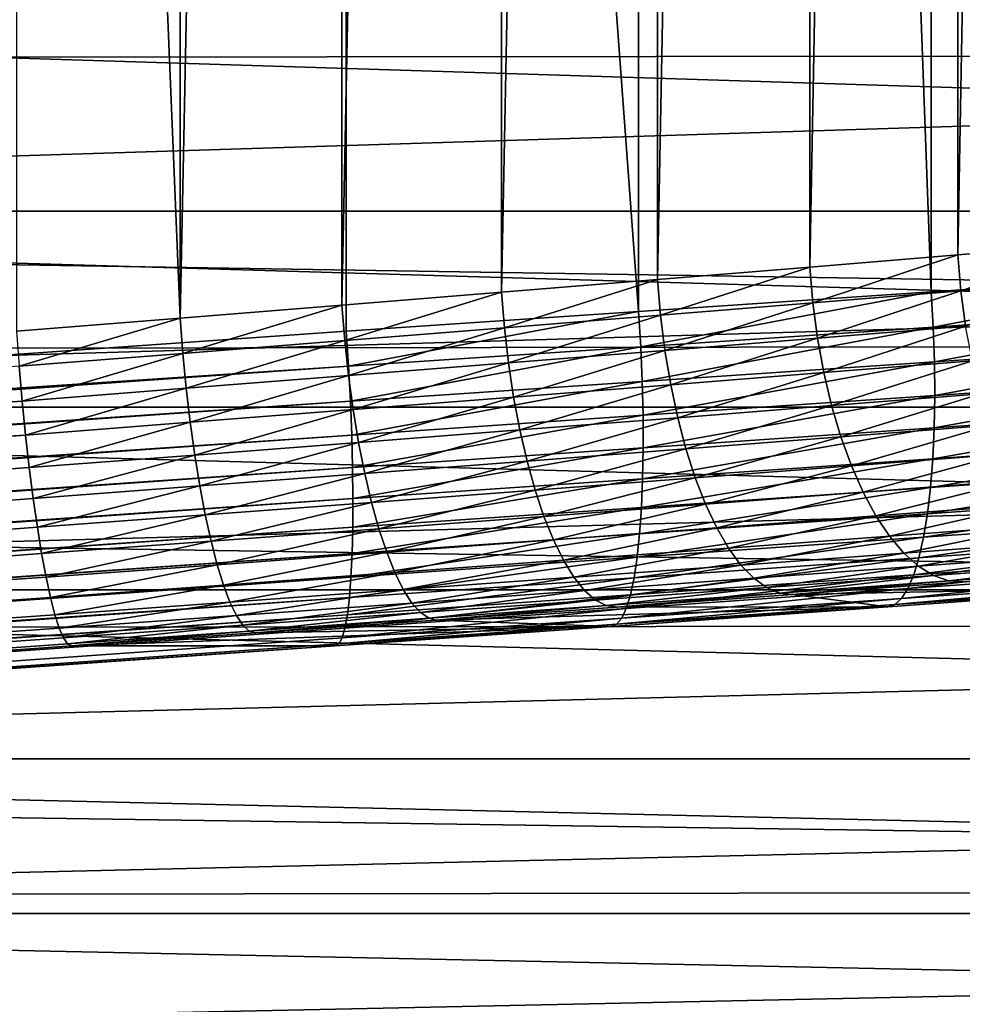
# Model space of a CAD drawing. Header units: metres. Extents: x -46 to 104, y -30 to 30.
# Tile 479 of 656: x 53.89 to 55.38, y -7.37 to -5.81. Entities that reach past the tile are written whole.
import ezdxf

# ---------------------------------------------------------------- set-up
doc = ezdxf.new("R2010")
doc.units = ezdxf.units.M
doc.layers.add('solid_26_000_502_XXX', color=7, linetype='CONTINUOUS')

msp = doc.modelspace()

# ---------------------------------------------------------------- linework, layer by layer
at = {"layer": 'solid_26_000_502_XXX'}
for points in [[(40.470669, -7.284587, 312.490692), (40.470669, 7.284587, 312.490692), (54.407833, 6.304637, 313.955566)], [(40.470669, -7.284587, 312.490692), (54.407833, 6.304637, 313.955566), (54.408039, 0, 313.955566)], [(54.144535, -6.284054, 318.96402), (54.14299, 6.284177, 318.963745), (53.885403, 0, 318.928192)], [(54.144535, -6.284054, 318.96402), (54.399666, 6.263662, 319.016449), (54.14299, 6.284177, 318.963745)], [(54.871288, -6.273777, 314.016449), (54.408039, 0, 313.955566), (54.875011, 6.273528, 314.017059)], [(55.335068, -6.242723, 314.102203), (54.871288, -6.273777, 314.016449), (54.875011, 6.273528, 314.017059)], [(55.335068, -6.242723, 314.102203), (54.875011, 6.273528, 314.017059), (55.338753, 6.242476, 314.102997)], [(54.144535, -6.284054, 318.96402), (54.401192, -6.263539, 319.016815), (54.399666, 6.263662, 319.016449)], [(54.401192, -6.263539, 319.016815), (54.652317, 6.243325, 319.085846), (54.399666, 6.263662, 319.016449)], [(54.401192, -6.263539, 319.016815), (54.65382, -6.243204, 319.086304), (54.652317, 6.243325, 319.085846)], [(54.65382, -6.243204, 319.086304), (54.899834, 6.223255, 319.1716), (54.652317, 6.243325, 319.085846)], [(55.793705, -6.211841, 314.212158), (55.335068, -6.242723, 314.102203), (55.338753, 6.242476, 314.102997)], [(55.793705, -6.211841, 314.212158), (55.338753, 6.242476, 314.102997), (55.797348, 6.211595, 314.213135)], [(54.65382, -6.243204, 319.086304), (54.901299, -6.223135, 319.17215), (54.899834, 6.223255, 319.1716)], [(54.901299, -6.223135, 319.17215), (55.14122, 6.203533, 319.273376), (54.899834, 6.223255, 319.1716)], [(54.901299, -6.223135, 319.17215), (55.142647, -6.203415, 319.274048), (55.14122, 6.203533, 319.273376)], [(55.142647, -6.203415, 319.274048), (55.375519, 6.184237, 319.390808), (55.14122, 6.203533, 319.273376)], [(55.142647, -6.203415, 319.274048), (55.3769, -6.184124, 319.391541), (55.375519, 6.184237, 319.390808)], [(55.3769, -6.184124, 319.391541), (55.601688, 6.165453, 319.523346), (55.375519, 6.184237, 319.390808)], [(55.3769, -6.184124, 319.391541), (55.603016, -6.165342, 319.52417), (55.601688, 6.165453, 319.523346)], [(54.408039, 0, 313.955566), (54.407833, -6.304637, 313.955566), (40.470669, -7.284587, 312.490692)], [(54.144535, -6.284054, 318.96402), (53.885403, 0, 318.928192), (53.885139, -6.304641, 318.928162)], [(54.871288, -6.273777, 314.016449), (54.407833, -6.304637, 313.955566), (54.408039, 0, 313.955566)], [(61.599998, -5.384786, 288.985901), (61.599998, -5.862143, 289.288788), (34.599998, -5.413353, 289.003021)], [(61.599998, -5.862143, 306.711212), (61.599998, -5.384786, 307.014099), (34.599998, -5.413353, 306.996979)], [(61.599998, -5.862143, 289.288788), (34.599998, -5.892387, 289.309204), (34.599998, -5.413353, 289.003021)], [(61.599998, -5.862143, 306.711212), (34.599998, -5.413353, 306.996979), (34.599998, -5.892387, 306.690796)], [(61.599998, -5.784506, 292.047729), (51.099998, -5.784486, 292.047729), (51.099998, -6.114925, 292.387726)], [(61.599998, -6.114945, 303.612244), (51.099998, -6.114925, 303.612274), (51.099998, -5.784486, 303.952271)], [(61.599998, -5.784506, 303.952271), (61.599998, -6.114945, 303.612244), (51.099998, -5.784486, 303.952271)], [(61.599998, -6.114945, 292.387756), (61.599998, -5.784506, 292.047729), (51.099998, -6.114925, 292.387726)], [(61.599998, -5.862143, 289.288788), (61.599998, -6.322506, 289.616913), (34.599998, -5.892387, 289.309204)], [(61.599998, -6.322506, 306.383087), (61.599998, -5.862143, 306.711212), (34.599998, -5.892387, 306.690796)], [(61.599998, -6.322506, 289.616913), (34.599998, -6.354315, 289.641022), (34.599998, -5.892387, 289.309204)], [(61.599998, -6.322506, 306.383087), (34.599998, -5.892387, 306.690796), (34.599998, -6.354315, 306.358978)], [(61.599998, -6.114945, 292.387756), (51.099998, -6.114925, 292.387726), (51.099998, -6.425433, 292.746063)], [(61.599998, -6.425447, 303.253906), (51.099998, -6.425433, 303.253937), (51.099998, -6.114925, 303.612274)], [(61.599998, -6.114945, 303.612244), (61.599998, -6.425447, 303.253906), (51.099998, -6.114925, 303.612274)], [(61.599998, -6.425447, 292.746094), (61.599998, -6.114945, 292.387756), (51.099998, -6.425433, 292.746063)], [(55.381668, -6.240935, 319.390442), (55.603016, -6.165342, 319.52417), (55.3769, -6.184124, 319.391541)], [(55.607761, -6.222308, 319.523346), (55.603016, -6.165342, 319.52417), (55.381668, -6.240935, 319.390442)], [(55.147411, -6.26007, 319.272675), (55.3769, -6.184124, 319.391541), (55.142647, -6.203415, 319.274048)], [(55.381668, -6.240935, 319.390442), (55.3769, -6.184124, 319.391541), (55.147411, -6.26007, 319.272675)], [(54.906017, -6.27963, 319.170532), (55.142647, -6.203415, 319.274048), (54.901299, -6.223135, 319.17215)], [(55.147411, -6.26007, 319.272675), (55.142647, -6.203415, 319.274048), (54.906017, -6.27963, 319.170532)], [(54.658459, -6.299537, 319.084381), (54.901299, -6.223135, 319.17215), (54.65382, -6.243204, 319.086304)], [(54.906017, -6.27963, 319.170532), (54.901299, -6.223135, 319.17215), (54.658459, -6.299537, 319.084381)], [(55.3382, -6.298314, 314.106079), (55.335068, -6.242723, 314.102203), (55.793705, -6.211841, 314.212158)], [(55.3382, -6.298314, 314.106079), (55.793705, -6.211841, 314.212158), (55.796604, -6.267305, 314.216125)], [(55.607761, -6.222308, 319.523346), (55.381668, -6.240935, 319.390442), (55.389488, -6.297007, 319.383636)], [(54.405716, -6.31971, 319.014648), (54.65382, -6.243204, 319.086304), (54.401192, -6.263539, 319.016815)], [(54.658459, -6.299537, 319.084381), (54.65382, -6.243204, 319.086304), (54.405716, -6.31971, 319.014648)], [(54.874641, -6.329494, 314.020172), (54.871288, -6.273777, 314.016449), (55.335068, -6.242723, 314.102203)], [(54.874641, -6.329494, 314.020172), (55.335068, -6.242723, 314.102203), (55.3382, -6.298314, 314.106079)], [(55.381668, -6.240935, 319.390442), (55.147411, -6.26007, 319.272675), (55.154819, -6.315992, 319.265442)], [(55.389488, -6.297007, 319.383636), (55.381668, -6.240935, 319.390442), (55.154819, -6.315992, 319.265442)], [(54.148918, -6.340061, 318.961609), (54.401192, -6.263539, 319.016815), (54.144535, -6.284054, 318.96402)], [(54.405716, -6.31971, 319.014648), (54.401192, -6.263539, 319.016815), (54.148918, -6.340061, 318.961609)], [(55.147411, -6.26007, 319.272675), (54.906017, -6.27963, 319.170532), (54.912979, -6.335398, 319.162903)], [(55.154819, -6.315992, 319.265442), (55.147411, -6.26007, 319.272675), (54.912979, -6.335398, 319.162903)], [(55.340004, -6.353211, 314.115967), (55.3382, -6.298314, 314.106079), (55.796604, -6.267305, 314.216125)], [(55.340004, -6.353211, 314.115967), (55.796604, -6.267305, 314.216125), (55.797863, -6.322081, 314.226074)], [(53.889587, -6.36047, 318.925476), (54.144535, -6.284054, 318.96402), (53.885139, -6.304641, 318.928162)], [(53.889587, -6.36047, 318.925476), (54.148918, -6.340061, 318.961609), (54.144535, -6.284054, 318.96402)], [(54.411572, -6.36047, 313.959106), (54.407833, -6.304637, 313.955566), (54.871288, -6.273777, 314.016449)], [(54.874641, -6.329494, 314.020172), (54.411572, -6.36047, 313.959106), (54.871288, -6.273777, 314.016449)], [(54.906017, -6.27963, 319.170532), (54.658459, -6.299537, 319.084381), (54.664936, -6.355149, 319.076416)], [(54.912979, -6.335398, 319.162903), (54.906017, -6.27963, 319.170532), (54.664936, -6.355149, 319.076416)], [(54.658459, -6.299537, 319.084381), (54.405716, -6.31971, 319.014648), (54.411674, -6.375165, 319.006317)], [(54.664936, -6.355149, 319.076416), (54.658459, -6.299537, 319.084381), (54.411674, -6.375165, 319.006317)], [(54.87698, -6.384515, 314.029999), (54.874641, -6.329494, 314.020172), (55.3382, -6.298314, 314.106079)], [(54.87698, -6.384515, 314.029999), (55.3382, -6.298314, 314.106079), (55.340004, -6.353211, 314.115967)], [(55.389488, -6.297007, 319.383636), (55.154819, -6.315992, 319.265442), (55.16478, -6.370457, 319.252472)], [(55.400249, -6.351612, 319.371246), (55.389488, -6.297007, 319.383636), (55.16478, -6.370457, 319.252472)], [(54.411572, -6.36047, 313.959106), (40.470669, -7.284587, 312.490692), (54.407833, -6.304637, 313.955566)], [(55.154819, -6.315992, 319.265442), (54.912979, -6.335398, 319.162903), (54.922096, -6.389722, 319.149384)], [(55.16478, -6.370457, 319.252472), (55.154819, -6.315992, 319.265442), (54.922096, -6.389722, 319.149384)], [(61.599998, -6.322506, 289.616913), (61.599998, -6.76454, 289.96936), (34.599998, -6.354315, 289.641022)], [(61.599998, -6.76454, 306.03064), (61.599998, -6.322506, 306.383087), (34.599998, -6.354315, 306.358978)], [(54.405716, -6.31971, 319.014648), (54.148918, -6.340061, 318.961609), (54.15432, -6.39536, 318.952942)], [(54.411674, -6.375165, 319.006317), (54.405716, -6.31971, 319.014648), (54.15432, -6.39536, 318.952942)], [(54.874641, -6.329494, 314.020172), (54.414425, -6.415614, 313.968842), (54.411572, -6.36047, 313.959106)], [(54.87698, -6.384515, 314.029999), (54.414425, -6.415614, 313.968842), (54.874641, -6.329494, 314.020172)], [(55.340454, -6.406732, 314.131775), (55.340004, -6.353211, 314.115967), (55.797863, -6.322081, 314.226074)], [(55.340454, -6.406732, 314.131775), (55.797863, -6.322081, 314.226074), (55.79747, -6.375489, 314.241821)], [(53.889587, -6.36047, 318.925476), (53.894402, -6.415613, 318.916534), (54.148918, -6.340061, 318.961609)], [(53.894402, -6.415613, 318.916534), (54.15432, -6.39536, 318.952942), (54.148918, -6.340061, 318.961609)], [(54.912979, -6.335398, 319.162903), (54.664936, -6.355149, 319.076416), (54.673168, -6.40933, 319.062439)], [(54.922096, -6.389722, 319.149384), (54.912979, -6.335398, 319.162903), (54.673168, -6.40933, 319.062439)], [(20.546572, -8.723212, 315.418549), (53.894402, -6.415613, 318.916534), (53.889587, -6.36047, 318.925476)], [(54.411572, -6.36047, 313.959106), (26.533504, -8.264537, 311.025848), (40.470669, -7.284587, 312.490692)], [(54.411572, -6.36047, 313.959106), (26.536909, -8.32039, 311.029358), (26.533504, -8.264537, 311.025848)], [(54.411572, -6.36047, 313.959106), (54.414425, -6.415614, 313.968842), (26.536909, -8.32039, 311.029358)], [(61.599998, -6.76454, 289.96936), (34.599998, -6.797591, 289.997314), (34.599998, -6.354315, 289.641022)], [(61.599998, -6.76454, 306.03064), (34.599998, -6.354315, 306.358978), (34.599998, -6.797591, 306.002686)], [(54.664936, -6.355149, 319.076416), (54.411674, -6.375165, 319.006317), (54.418983, -6.429201, 318.991913)], [(54.673168, -6.40933, 319.062439), (54.664936, -6.355149, 319.076416), (54.418983, -6.429201, 318.991913)], [(54.878269, -6.438149, 314.045868), (54.87698, -6.384515, 314.029999), (55.340004, -6.353211, 314.115967)], [(54.878269, -6.438149, 314.045868), (55.340004, -6.353211, 314.115967), (55.340454, -6.406732, 314.131775)], [(55.400249, -6.351612, 319.371246), (55.16478, -6.370457, 319.252472), (55.177166, -6.422761, 319.233887)], [(55.413811, -6.404037, 319.353363), (55.400249, -6.351612, 319.371246), (55.177166, -6.422761, 319.233887)], [(54.411674, -6.375165, 319.006317), (54.15432, -6.39536, 318.952942), (54.160671, -6.449251, 318.938202)], [(54.418983, -6.429201, 318.991913), (54.411674, -6.375165, 319.006317), (54.160671, -6.449251, 318.938202)], [(55.16478, -6.370457, 319.252472), (54.922096, -6.389722, 319.149384), (54.93325, -6.441902, 319.130188)], [(55.177166, -6.422761, 319.233887), (55.16478, -6.370457, 319.252472), (54.93325, -6.441902, 319.130188)], [(55.339542, -6.45821, 314.15332), (55.79747, -6.375489, 314.241821), (55.795425, -6.426868, 314.263184)], [(55.339542, -6.45821, 314.15332), (55.340454, -6.406732, 314.131775), (55.79747, -6.375489, 314.241821)], [(53.894402, -6.415613, 318.916534), (53.899765, -6.46936, 318.901489), (54.15432, -6.39536, 318.952942)], [(53.899765, -6.46936, 318.901489), (54.160671, -6.449251, 318.938202), (54.15432, -6.39536, 318.952942)], [(54.87698, -6.384515, 314.029999), (54.416542, -6.469362, 313.98468), (54.414425, -6.415614, 313.968842)], [(54.878269, -6.438149, 314.045868), (54.416542, -6.469362, 313.98468), (54.87698, -6.384515, 314.029999)], [(54.922096, -6.389722, 319.149384), (54.673168, -6.40933, 319.062439), (54.683052, -6.461384, 319.042633)], [(54.93325, -6.441902, 319.130188), (54.922096, -6.389722, 319.149384), (54.683052, -6.461384, 319.042633)], [(54.673168, -6.40933, 319.062439), (54.418983, -6.429201, 318.991913), (54.427551, -6.481129, 318.97168)], [(54.683052, -6.461384, 319.042633), (54.673168, -6.40933, 319.062439), (54.427551, -6.481129, 318.97168)], [(54.878494, -6.489727, 314.067505), (54.878269, -6.438149, 314.045868), (55.340454, -6.406732, 314.131775)], [(54.878494, -6.489727, 314.067505), (55.340454, -6.406732, 314.131775), (55.339542, -6.45821, 314.15332)], [(55.413811, -6.404037, 319.353363), (55.177166, -6.422761, 319.233887), (55.191811, -6.472228, 319.209961)], [(55.429996, -6.453603, 319.330292), (55.413811, -6.404037, 319.353363), (55.191811, -6.472228, 319.209961)], [(20.546572, -8.723212, 315.418549), (20.549871, -8.760135, 315.411865), (53.894402, -6.415613, 318.916534)], [(20.549871, -8.760135, 315.411865), (20.551447, -8.776664, 315.407928), (53.894402, -6.415613, 318.916534)], [(20.551447, -8.776664, 315.407928), (53.899765, -6.46936, 318.901489), (53.894402, -6.415613, 318.916534)], [(54.414425, -6.415614, 313.968842), (26.539764, -8.375587, 311.039124), (26.536909, -8.32039, 311.029358)], [(54.414425, -6.415614, 313.968842), (54.416542, -6.469362, 313.98468), (26.539764, -8.375587, 311.039124)], [(61.599998, -6.425447, 292.746094), (51.099998, -6.425433, 292.746063), (51.099998, -6.714745, 293.121246)], [(61.599998, -6.714763, 302.878723), (51.099998, -6.714745, 302.878754), (51.099998, -6.425433, 303.253937)], [(61.599998, -6.425447, 303.253906), (61.599998, -6.714763, 302.878723), (51.099998, -6.425433, 303.253937)], [(61.599998, -6.714763, 293.121277), (61.599998, -6.425447, 292.746094), (51.099998, -6.714745, 293.121246)], [(55.177166, -6.422761, 319.233887), (54.93325, -6.441902, 319.130188), (54.946301, -6.491268, 319.105499)], [(55.191811, -6.472228, 319.209961), (55.177166, -6.422761, 319.233887), (54.946301, -6.491268, 319.105499)], [(55.337284, -6.507002, 314.180328), (55.795425, -6.426868, 314.263184), (55.791759, -6.47558, 314.289886)], [(55.337284, -6.507002, 314.180328), (55.339542, -6.45821, 314.15332), (55.795425, -6.426868, 314.263184)], [(54.418983, -6.429201, 318.991913), (54.160671, -6.449251, 318.938202), (54.167885, -6.501052, 318.917542)], [(54.427551, -6.481129, 318.97168), (54.418983, -6.429201, 318.991913), (54.167885, -6.501052, 318.917542)], [(54.878269, -6.438149, 314.045868), (54.417892, -6.521038, 314.006409), (54.416542, -6.469362, 313.98468)], [(54.878494, -6.489727, 314.067505), (54.417892, -6.521038, 314.006409), (54.878269, -6.438149, 314.045868)], [(54.93325, -6.441902, 319.130188), (54.683052, -6.461384, 319.042633), (54.694458, -6.510648, 319.017303)], [(54.946301, -6.491268, 319.105499), (54.93325, -6.441902, 319.130188), (54.694458, -6.510648, 319.017303)], [(53.899765, -6.46936, 318.901489), (53.905602, -6.521037, 318.880524), (54.160671, -6.449251, 318.938202)], [(53.905602, -6.521037, 318.880524), (54.167885, -6.501052, 318.917542), (54.160671, -6.449251, 318.938202)], [(55.429996, -6.453603, 319.330292), (55.191811, -6.472228, 319.209961), (55.20853, -6.518217, 319.180969)], [(55.448597, -6.499663, 319.302277), (55.429996, -6.453603, 319.330292), (55.20853, -6.518217, 319.180969)], [(20.551447, -8.776664, 315.407928), (20.555231, -8.813882, 315.39682), (53.899765, -6.46936, 318.901489)], [(20.555231, -8.813882, 315.39682), (20.55682, -8.828589, 315.391541), (53.899765, -6.46936, 318.901489)], [(20.55682, -8.828589, 315.391541), (53.905602, -6.521037, 318.880524), (53.899765, -6.46936, 318.901489)], [(54.416542, -6.469362, 313.98468), (26.541882, -8.429384, 311.054962), (26.539764, -8.375587, 311.039124)], [(54.416542, -6.469362, 313.98468), (54.417892, -6.521038, 314.006409), (26.541882, -8.429384, 311.054962)], [(54.683052, -6.461384, 319.042633), (54.427551, -6.481129, 318.97168), (54.437267, -6.530289, 318.945801)], [(54.694458, -6.510648, 319.017303), (54.683052, -6.461384, 319.042633), (54.437267, -6.530289, 318.945801)], [(54.877651, -6.5386, 314.094727), (55.339542, -6.45821, 314.15332), (55.337284, -6.507002, 314.180328)], [(54.877651, -6.5386, 314.094727), (54.878494, -6.489727, 314.067505), (55.339542, -6.45821, 314.15332)], [(55.191811, -6.472228, 319.209961), (54.946301, -6.491268, 319.105499), (54.961079, -6.537183, 319.075653)], [(55.20853, -6.518217, 319.180969), (55.191811, -6.472228, 319.209961), (54.961079, -6.537183, 319.075653)], [(54.427551, -6.481129, 318.97168), (54.167885, -6.501052, 318.917542), (54.175877, -6.550108, 318.891235)], [(54.437267, -6.530289, 318.945801), (54.427551, -6.481129, 318.97168), (54.175877, -6.550108, 318.891235)], [(55.333702, -6.552502, 314.212463), (55.791759, -6.47558, 314.289886), (55.78651, -6.521022, 314.321655)], [(55.333702, -6.552502, 314.212463), (55.337284, -6.507002, 314.180328), (55.791759, -6.47558, 314.289886)], [(53.905602, -6.521037, 318.880524), (53.911839, -6.569991, 318.853912), (54.167885, -6.501052, 318.917542)], [(53.911839, -6.569991, 318.853912), (54.175877, -6.550108, 318.891235), (54.167885, -6.501052, 318.917542)], [(54.878494, -6.489727, 314.067505), (54.418461, -6.569993, 314.033722), (54.417892, -6.521038, 314.006409)], [(54.877651, -6.5386, 314.094727), (54.418461, -6.569993, 314.033722), (54.878494, -6.489727, 314.067505)], [(54.946301, -6.491268, 319.105499), (54.694458, -6.510648, 319.017303), (54.707241, -6.556489, 318.986755)], [(54.961079, -6.537183, 319.075653), (54.946301, -6.491268, 319.105499), (54.707241, -6.556489, 318.986755)], [(55.448597, -6.499663, 319.302277), (55.20853, -6.518217, 319.180969), (55.227108, -6.560133, 319.147308)], [(55.469368, -6.54162, 319.269714), (55.448597, -6.499663, 319.302277), (55.227108, -6.560133, 319.147308)], [(54.694458, -6.510648, 319.017303), (54.437267, -6.530289, 318.945801), (54.448009, -6.576056, 318.914642)], [(54.707241, -6.556489, 318.986755), (54.694458, -6.510648, 319.017303), (54.448009, -6.576056, 318.914642)], [(54.875755, -6.584158, 314.127136), (55.337284, -6.507002, 314.180328), (55.333702, -6.552502, 314.212463)], [(54.875755, -6.584158, 314.127136), (54.877651, -6.5386, 314.094727), (55.337284, -6.507002, 314.180328)], [(55.20853, -6.518217, 319.180969), (54.961079, -6.537183, 319.075653), (54.977398, -6.579059, 319.041077)], [(55.227108, -6.560133, 319.147308), (55.20853, -6.518217, 319.180969), (54.977398, -6.579059, 319.041077)], [(20.55682, -8.828589, 315.391541), (20.561068, -8.865559, 315.375854), (53.905602, -6.521037, 318.880524)], [(20.561068, -8.865559, 315.375854), (20.56263, -8.878366, 315.369598), (53.905602, -6.521037, 318.880524)], [(20.56263, -8.878366, 315.369598), (53.911839, -6.569991, 318.853912), (53.905602, -6.521037, 318.880524)], [(54.417892, -6.521038, 314.006409), (26.543232, -8.481105, 311.076721), (26.541882, -8.429384, 311.054962)], [(54.417892, -6.521038, 314.006409), (54.418461, -6.569993, 314.033722), (26.543232, -8.481105, 311.076721)], [(54.437267, -6.530289, 318.945801), (54.175877, -6.550108, 318.891235), (54.184544, -6.595799, 318.859619)], [(54.448009, -6.576056, 318.914642), (54.437267, -6.530289, 318.945801), (54.184544, -6.595799, 318.859619)], [(55.328846, -6.594141, 314.249298), (55.78651, -6.521022, 314.321655), (55.779751, -6.562628, 314.358032)], [(55.328846, -6.594141, 314.249298), (55.333702, -6.552502, 314.212463), (55.78651, -6.521022, 314.321655)], [(53.911839, -6.569991, 318.853912), (53.918404, -6.615608, 318.82196), (54.175877, -6.550108, 318.891235)], [(53.918404, -6.615608, 318.82196), (54.184544, -6.595799, 318.859619), (54.175877, -6.550108, 318.891235)], [(54.877651, -6.5386, 314.094727), (54.41824, -6.61561, 314.066345), (54.418461, -6.569993, 314.033722)], [(54.875755, -6.584158, 314.127136), (54.41824, -6.61561, 314.066345), (54.877651, -6.5386, 314.094727)], [(54.961079, -6.537183, 319.075653), (54.707241, -6.556489, 318.986755), (54.721237, -6.598323, 318.951355)], [(54.977398, -6.579059, 319.041077), (54.961079, -6.537183, 319.075653), (54.721237, -6.598323, 318.951355)], [(55.469368, -6.54162, 319.269714), (55.227108, -6.560133, 319.147308), (55.247299, -6.597435, 319.109436)], [(55.492043, -6.578926, 319.233032), (55.469368, -6.54162, 319.269714), (55.247299, -6.597435, 319.109436)], [(54.707241, -6.556489, 318.986755), (54.448009, -6.576056, 318.914642), (54.459641, -6.617846, 318.878601)], [(54.721237, -6.598323, 318.951355), (54.707241, -6.556489, 318.986755), (54.459641, -6.617846, 318.878601)], [(54.872826, -6.625832, 314.164337), (55.333702, -6.552502, 314.212463), (55.328846, -6.594141, 314.249298)], [(54.872826, -6.625832, 314.164337), (54.875755, -6.584158, 314.127136), (55.333702, -6.552502, 314.212463)], [(55.227108, -6.560133, 319.147308), (54.977398, -6.579059, 319.041077), (54.995041, -6.616354, 319.002167)], [(55.247299, -6.597435, 319.109436), (55.227108, -6.560133, 319.147308), (54.995041, -6.616354, 319.002167)], [(55.322773, -6.631403, 314.290405), (55.779751, -6.562628, 314.358032), (55.771561, -6.599885, 314.39859)], [(55.322773, -6.631403, 314.290405), (55.328846, -6.594141, 314.249298), (55.779751, -6.562628, 314.358032)], [(20.56263, -8.878366, 315.369598), (20.567308, -8.914513, 315.349243), (53.911839, -6.569991, 318.853912)], [(20.567308, -8.914513, 315.349243), (20.568802, -8.925397, 315.342316), (53.911839, -6.569991, 318.853912)], [(20.568802, -8.925397, 315.342316), (53.918404, -6.615608, 318.82196), (53.911839, -6.569991, 318.853912)], [(54.418461, -6.569993, 314.033722), (26.543798, -8.530097, 311.104095), (26.543232, -8.481105, 311.076721)], [(54.418461, -6.569993, 314.033722), (54.41824, -6.61561, 314.066345), (26.543798, -8.530097, 311.104095)], [(54.448009, -6.576056, 318.914642), (54.184544, -6.595799, 318.859619), (54.193775, -6.637547, 318.82312)], [(54.459641, -6.617846, 318.878601), (54.448009, -6.576056, 318.914642), (54.193775, -6.637547, 318.82312)], [(54.977398, -6.579059, 319.041077), (54.721237, -6.598323, 318.951355), (54.736271, -6.635612, 318.911591)], [(54.995041, -6.616354, 319.002167), (54.977398, -6.579059, 319.041077), (54.736271, -6.635612, 318.911591)], [(55.492043, -6.578926, 319.233032), (55.247299, -6.597435, 319.109436), (55.268848, -6.629639, 319.06781)], [(55.516323, -6.611098, 319.192719), (55.492043, -6.578926, 319.233032), (55.268848, -6.629639, 319.06781)], [(53.918404, -6.615608, 318.82196), (53.925209, -6.657315, 318.785126), (54.184544, -6.595799, 318.859619)], [(53.925209, -6.657315, 318.785126), (54.193775, -6.637547, 318.82312), (54.184544, -6.595799, 318.859619)], [(54.875755, -6.584158, 314.127136), (54.417236, -6.657317, 314.10379), (54.41824, -6.61561, 314.066345)], [(54.872826, -6.625832, 314.164337), (54.417236, -6.657317, 314.10379), (54.875755, -6.584158, 314.127136)], [(54.721237, -6.598323, 318.951355), (54.459641, -6.617846, 318.878601), (54.472015, -6.655129, 318.838135)], [(54.736271, -6.635612, 318.911591), (54.721237, -6.598323, 318.951355), (54.472015, -6.655129, 318.838135)], [(54.8689, -6.663098, 314.205872), (55.328846, -6.594141, 314.249298), (55.322773, -6.631403, 314.290405)], [(54.8689, -6.663098, 314.205872), (54.872826, -6.625832, 314.164337), (55.328846, -6.594141, 314.249298)], [(55.247299, -6.597435, 319.109436), (54.995041, -6.616354, 319.002167), (55.013783, -6.648591, 318.959412)], [(55.268848, -6.629639, 319.06781), (55.247299, -6.597435, 319.109436), (55.013783, -6.648591, 318.959412)], [(55.516323, -6.611098, 319.192719), (55.268848, -6.629639, 319.06781), (55.291477, -6.656329, 319.02298)], [(55.541897, -6.637716, 319.149231), (55.516323, -6.611098, 319.192719), (55.291477, -6.656329, 319.02298)], [(55.315563, -6.663822, 314.335266), (55.771561, -6.599885, 314.39859), (55.762043, -6.632329, 314.442841)], [(55.315563, -6.663822, 314.335266), (55.322773, -6.631403, 314.290405), (55.771561, -6.599885, 314.39859)], [(20.568802, -8.925397, 315.342316), (20.573872, -8.960131, 315.317322), (53.918404, -6.615608, 318.82196)], [(20.573872, -8.960131, 315.317322), (20.575266, -8.969121, 315.310059), (53.918404, -6.615608, 318.82196)], [(20.575266, -8.969121, 315.310059), (53.925209, -6.657315, 318.785126), (53.918404, -6.615608, 318.82196)], [(54.41824, -6.61561, 314.066345), (26.543577, -8.575744, 311.136749), (26.543798, -8.530097, 311.104095)], [(54.41824, -6.61561, 314.066345), (54.417236, -6.657317, 314.10379), (26.543577, -8.575744, 311.136749)], [(54.459641, -6.617846, 318.878601), (54.193775, -6.637547, 318.82312), (54.203453, -6.674825, 318.782135)], [(54.472015, -6.655129, 318.838135), (54.459641, -6.617846, 318.878601), (54.203453, -6.674825, 318.782135)], [(54.872826, -6.625832, 314.164337), (54.415459, -6.694588, 314.14563), (54.417236, -6.657317, 314.10379)], [(54.8689, -6.663098, 314.205872), (54.415459, -6.694588, 314.14563), (54.872826, -6.625832, 314.164337)], [(54.995041, -6.616354, 319.002167), (54.736271, -6.635612, 318.911591), (54.752148, -6.667882, 318.86795)], [(55.013783, -6.648591, 318.959412), (54.995041, -6.616354, 319.002167), (54.752148, -6.667882, 318.86795)], [(55.268848, -6.629639, 319.06781), (55.013783, -6.648591, 318.959412), (55.033386, -6.675353, 318.913422)], [(55.291477, -6.656329, 319.02298), (55.268848, -6.629639, 319.06781), (55.033386, -6.675353, 318.913422)], [(53.925209, -6.657315, 318.785126), (53.932171, -6.694587, 318.743805), (54.193775, -6.637547, 318.82312)], [(53.932171, -6.694587, 318.743805), (54.203453, -6.674825, 318.782135), (54.193775, -6.637547, 318.82312)], [(54.736271, -6.635612, 318.911591), (54.472015, -6.655129, 318.838135), (54.484974, -6.687431, 318.793762)], [(54.752148, -6.667882, 318.86795), (54.736271, -6.635612, 318.911591), (54.484974, -6.687431, 318.793762)], [(54.864025, -6.695491, 314.251221), (55.322773, -6.631403, 314.290405), (55.315563, -6.663822, 314.335266)], [(54.864025, -6.695491, 314.251221), (54.8689, -6.663098, 314.205872), (55.322773, -6.631403, 314.290405)], [(55.541897, -6.637716, 319.149231), (55.291477, -6.656329, 319.02298), (55.314884, -6.677159, 318.975525)], [(55.307301, -6.690993, 314.383301), (55.762043, -6.632329, 314.442841), (55.751312, -6.659558, 314.490204)], [(55.307301, -6.690993, 314.383301), (55.315563, -6.663822, 314.335266), (55.762043, -6.632329, 314.442841)], [(55.568428, -6.658434, 319.10321), (55.541897, -6.637716, 319.149231), (55.314884, -6.677159, 318.975525)], [(20.575266, -8.969121, 315.310059), (20.580677, -9.001837, 315.280457), (53.925209, -6.657315, 318.785126)], [(20.580677, -9.001837, 315.280457), (20.581944, -9.009012, 315.273224), (53.925209, -6.657315, 318.785126)], [(20.581944, -9.009012, 315.273224), (53.932171, -6.694587, 318.743805), (53.925209, -6.657315, 318.785126)], [(54.417236, -6.657317, 314.10379), (26.542566, -8.61747, 311.174286), (26.543577, -8.575744, 311.136749)], [(54.417236, -6.657317, 314.10379), (54.415459, -6.694588, 314.14563), (26.542566, -8.61747, 311.174286)], [(54.472015, -6.655129, 318.838135), (54.203453, -6.674825, 318.782135), (54.213455, -6.707159, 318.737213)], [(54.484974, -6.687431, 318.793762), (54.472015, -6.655129, 318.838135), (54.213455, -6.707159, 318.737213)], [(55.013783, -6.648591, 318.959412), (54.752148, -6.667882, 318.86795), (54.768661, -6.694717, 318.820984)], [(55.033386, -6.675353, 318.913422), (55.013783, -6.648591, 318.959412), (54.768661, -6.694717, 318.820984)], [(55.291477, -6.656329, 319.02298), (55.033386, -6.675353, 318.913422), (55.053593, -6.696297, 318.864746)], [(55.314884, -6.677159, 318.975525), (55.291477, -6.656329, 319.02298), (55.053593, -6.696297, 318.864746)], [(55.298096, -6.71258, 314.433929), (55.751312, -6.659558, 314.490204), (55.739506, -6.681234, 314.540131)], [(55.298096, -6.71258, 314.433929), (55.307301, -6.690993, 314.383301), (55.751312, -6.659558, 314.490204)], [(55.568428, -6.658434, 319.10321), (55.314884, -6.677159, 318.975525), (55.338776, -6.691861, 318.926056)], [(55.59557, -6.672984, 319.055237), (55.568428, -6.658434, 319.10321), (55.338776, -6.691861, 318.926056)], [(53.932171, -6.694587, 318.743805), (53.939201, -6.726954, 318.698578), (54.203453, -6.674825, 318.782135)], [(53.939201, -6.726954, 318.698578), (54.213455, -6.707159, 318.737213), (54.203453, -6.674825, 318.782135)], [(54.8689, -6.663098, 314.205872), (54.41293, -6.726955, 314.191345), (54.415459, -6.694588, 314.14563)], [(54.864025, -6.695491, 314.251221), (54.41293, -6.726955, 314.191345), (54.8689, -6.663098, 314.205872)], [(54.752148, -6.667882, 318.86795), (54.484974, -6.687431, 318.793762), (54.498352, -6.71434, 318.746063)], [(54.768661, -6.694717, 318.820984), (54.752148, -6.667882, 318.86795), (54.498352, -6.71434, 318.746063)], [(55.033386, -6.675353, 318.913422), (54.768661, -6.694717, 318.820984), (54.785606, -6.715776, 318.771301)], [(55.053593, -6.696297, 318.864746), (55.033386, -6.675353, 318.913422), (54.785606, -6.715776, 318.771301)], [(54.858269, -6.722605, 314.299805), (55.315563, -6.663822, 314.335266), (55.307301, -6.690993, 314.383301)], [(54.858269, -6.722605, 314.299805), (54.864025, -6.695491, 314.251221), (55.315563, -6.663822, 314.335266)], [(55.59557, -6.672984, 319.055237), (55.338776, -6.691861, 318.926056), (55.362839, -6.700244, 318.875214)], [(55.622974, -6.681175, 319.00589), (55.59557, -6.672984, 319.055237), (55.362839, -6.700244, 318.875214)], [(54.484974, -6.687431, 318.793762), (54.213455, -6.707159, 318.737213), (54.22366, -6.734141, 318.688965)], [(54.498352, -6.71434, 318.746063), (54.484974, -6.687431, 318.793762), (54.22366, -6.734141, 318.688965)], [(54.8517, -6.744101, 314.351044), (55.307301, -6.690993, 314.383301), (55.298096, -6.71258, 314.433929)], [(54.8517, -6.744101, 314.351044), (54.858269, -6.722605, 314.299805), (55.307301, -6.690993, 314.383301)], [(55.314884, -6.677159, 318.975525), (55.053593, -6.696297, 318.864746), (55.07415, -6.711154, 318.814026)], [(55.338776, -6.691861, 318.926056), (55.314884, -6.677159, 318.975525), (55.07415, -6.711154, 318.814026)], [(55.338776, -6.691861, 318.926056), (55.07415, -6.711154, 318.814026), (55.094788, -6.719731, 318.761902)], [(55.362839, -6.700244, 318.875214), (55.338776, -6.691861, 318.926056), (55.094788, -6.719731, 318.761902)], [(55.288052, -6.728312, 314.486542), (55.739506, -6.681234, 314.540131), (55.726768, -6.697089, 314.591949)], [(55.288052, -6.728312, 314.486542), (55.298096, -6.71258, 314.433929), (55.739506, -6.681234, 314.540131)], [(55.622974, -6.681175, 319.00589), (55.362839, -6.700244, 318.875214), (55.386765, -6.702198, 318.823639)], [(20.581944, -9.009012, 315.273224), (20.587639, -9.039108, 315.239166), (53.932171, -6.694587, 318.743805)], [(20.587639, -9.039108, 315.239166), (20.588755, -9.044595, 315.232208), (53.932171, -6.694587, 318.743805)], [(20.588755, -9.044595, 315.232208), (53.939201, -6.726954, 318.698578), (53.932171, -6.694587, 318.743805)], [(54.415459, -6.694588, 314.14563), (26.540781, -8.654749, 311.216187), (26.542566, -8.61747, 311.174286)], [(54.415459, -6.694588, 314.14563), (54.41293, -6.726955, 314.191345), (26.540781, -8.654749, 311.216187)], [(53.939201, -6.726954, 318.698578), (53.946213, -6.754011, 318.649963), (54.213455, -6.707159, 318.737213)], [(53.946213, -6.754011, 318.649963), (54.22366, -6.734141, 318.688965), (54.213455, -6.707159, 318.737213)], [(54.864025, -6.695491, 314.251221), (54.409679, -6.754012, 314.240356), (54.41293, -6.726955, 314.191345)], [(54.858269, -6.722605, 314.299805), (54.409679, -6.754012, 314.240356), (54.864025, -6.695491, 314.251221)], [(54.768661, -6.694717, 318.820984), (54.498352, -6.71434, 318.746063), (54.511978, -6.735515, 318.695587)], [(54.785606, -6.715776, 318.771301), (54.768661, -6.694717, 318.820984), (54.511978, -6.735515, 318.695587)], [(55.053593, -6.696297, 318.864746), (54.785606, -6.715776, 318.771301), (54.802761, -6.730789, 318.719543)], [(55.07415, -6.711154, 318.814026), (55.053593, -6.696297, 318.864746), (54.802761, -6.730789, 318.719543)], [(55.362839, -6.700244, 318.875214), (55.094788, -6.719731, 318.761902), (55.115246, -6.721918, 318.709045)], [(55.362839, -6.700244, 318.875214), (55.115246, -6.721918, 318.709045), (55.386765, -6.702198, 318.823639)], [(55.386765, -6.702198, 318.823639), (55.115246, -6.721918, 318.709045), (55.699165, -6.710622, 314.698822)], [(55.277306, -6.737994, 314.540436), (55.726768, -6.697089, 314.591949), (55.713261, -6.706926, 314.645081)], [(55.277306, -6.737994, 314.540436), (55.288052, -6.728312, 314.486542), (55.726768, -6.697089, 314.591949)], [(55.277306, -6.737994, 314.540436), (55.713261, -6.706926, 314.645081), (55.699165, -6.710622, 314.698822)], [(61.599998, -6.714763, 293.121277), (51.099998, -6.714745, 293.121246), (51.099998, -6.982399, 293.512665)], [(61.599998, -6.982414, 302.487305), (51.099998, -6.982399, 302.487335), (51.099998, -6.714745, 302.878754)], [(61.599998, -6.714763, 302.878723), (61.599998, -6.982414, 302.487305), (51.099998, -6.714745, 302.878754)], [(61.599998, -6.982414, 293.512695), (61.599998, -6.714763, 293.121277), (51.099998, -6.982399, 293.512665)], [(54.498352, -6.71434, 318.746063), (54.22366, -6.734141, 318.688965), (54.233932, -6.755431, 318.637939)], [(54.511978, -6.735515, 318.695587), (54.498352, -6.71434, 318.746063), (54.233932, -6.755431, 318.637939)], [(54.858269, -6.722605, 314.299805), (54.405754, -6.775417, 314.292053), (54.409679, -6.754012, 314.240356)], [(54.8517, -6.744101, 314.351044), (54.405754, -6.775417, 314.292053), (54.858269, -6.722605, 314.299805)], [(54.785606, -6.715776, 318.771301), (54.511978, -6.735515, 318.695587), (54.525681, -6.750684, 318.643036)], [(54.802761, -6.730789, 318.719543), (54.785606, -6.715776, 318.771301), (54.525681, -6.750684, 318.643036)], [(55.07415, -6.711154, 318.814026), (54.802761, -6.730789, 318.719543), (54.819908, -6.739563, 318.666351)], [(55.094788, -6.719731, 318.761902), (55.07415, -6.711154, 318.814026), (54.819908, -6.739563, 318.666351)], [(55.094788, -6.719731, 318.761902), (54.819908, -6.739563, 318.666351), (54.836823, -6.741986, 318.612457)], [(55.094788, -6.719731, 318.761902), (54.836823, -6.741986, 318.612457), (55.115246, -6.721918, 318.709045)], [(55.115246, -6.721918, 318.709045), (54.836823, -6.741986, 318.612457), (55.26601, -6.741504, 314.595001)], [(54.844395, -6.759709, 314.404266), (55.298096, -6.71258, 314.433929), (55.288052, -6.728312, 314.486542)], [(54.844395, -6.759709, 314.404266), (54.8517, -6.744101, 314.351044), (55.298096, -6.71258, 314.433929)], [(55.115246, -6.721918, 318.709045), (55.26601, -6.741504, 314.595001), (55.699165, -6.710622, 314.698822)], [(55.277306, -6.737994, 314.540436), (55.699165, -6.710622, 314.698822), (55.26601, -6.741504, 314.595001)], [(20.588755, -9.044595, 315.232208), (20.594671, -9.071476, 315.193909), (53.939201, -6.726954, 318.698578)], [(20.594671, -9.071476, 315.193909), (20.595619, -9.075441, 315.187531), (53.939201, -6.726954, 318.698578)], [(20.595619, -9.075441, 315.187531), (53.946213, -6.754011, 318.649963), (53.939201, -6.726954, 318.698578)], [(54.41293, -6.726955, 314.191345), (26.538244, -8.687111, 311.261993), (26.540781, -8.654749, 311.216187)], [(54.41293, -6.726955, 314.191345), (54.409679, -6.754012, 314.240356), (26.538244, -8.687111, 311.261993)], [(53.946213, -6.754011, 318.649963), (53.953117, -6.775416, 318.598602), (54.22366, -6.734141, 318.688965)], [(53.953117, -6.775416, 318.598602), (54.233932, -6.755431, 318.637939), (54.22366, -6.734141, 318.688965)], [(54.511978, -6.735515, 318.695587), (54.233932, -6.755431, 318.637939), (54.244144, -6.770758, 318.584808)], [(54.525681, -6.750684, 318.643036), (54.511978, -6.735515, 318.695587), (54.244144, -6.770758, 318.584808)], [(54.802761, -6.730789, 318.719543), (54.525681, -6.750684, 318.643036), (54.539284, -6.759657, 318.58905)], [(54.819908, -6.739563, 318.666351), (54.802761, -6.730789, 318.719543), (54.539284, -6.759657, 318.58905)], [(54.836456, -6.769235, 314.458801), (55.288052, -6.728312, 314.486542), (55.277306, -6.737994, 314.540436)], [(54.836456, -6.769235, 314.458801), (54.844395, -6.759709, 314.404266), (55.288052, -6.728312, 314.486542)], [(54.836456, -6.769235, 314.458801), (55.277306, -6.737994, 314.540436), (55.26601, -6.741504, 314.595001)], [(20.595619, -9.075441, 315.187531), (20.601683, -9.098532, 315.145294), (53.946213, -6.754011, 318.649963)], [(20.601683, -9.098532, 315.145294), (20.602451, -9.101183, 315.13974), (53.946213, -6.754011, 318.649963)], [(20.602451, -9.101183, 315.13974), (53.953117, -6.775416, 318.598602), (53.946213, -6.754011, 318.649963)], [(54.409679, -6.754012, 314.240356), (26.534986, -8.714149, 311.311066), (26.538244, -8.687111, 311.261993)], [(54.409679, -6.754012, 314.240356), (54.405754, -6.775417, 314.292053), (26.534986, -8.714149, 311.311066)], [(54.525681, -6.750684, 318.643036), (54.244144, -6.770758, 318.584808), (54.254169, -6.779929, 318.530243)], [(54.539284, -6.759657, 318.58905), (54.525681, -6.750684, 318.643036), (54.254169, -6.779929, 318.530243)], [(54.8517, -6.744101, 314.351044), (54.401199, -6.790901, 314.345734), (54.405754, -6.775417, 314.292053)], [(54.844395, -6.759709, 314.404266), (54.401199, -6.790901, 314.345734), (54.8517, -6.744101, 314.351044)], [(54.819908, -6.739563, 318.666351), (54.539284, -6.759657, 318.58905), (54.549656, -6.762533, 318.5336)], [(54.819908, -6.739563, 318.666351), (54.549656, -6.762533, 318.5336), (54.836823, -6.741986, 318.612457)], [(54.549656, -6.762533, 318.5336), (54.828003, -6.772556, 314.514008), (55.26601, -6.741504, 314.595001)], [(54.836823, -6.741986, 318.612457), (54.549656, -6.762533, 318.5336), (55.26601, -6.741504, 314.595001)], [(54.836456, -6.769235, 314.458801), (55.26601, -6.741504, 314.595001), (54.828003, -6.772556, 314.514008)], [(61.599998, -6.76454, 289.96936), (61.599998, -7.186964, 290.345093), (34.599998, -6.797591, 289.997314)], [(61.599998, -7.186964, 305.654907), (61.599998, -6.76454, 306.03064), (34.599998, -6.797591, 306.002686)], [(53.953117, -6.775416, 318.598602), (53.959827, -6.790901, 318.545135), (54.233932, -6.755431, 318.637939)], [(53.959827, -6.790901, 318.545135), (54.244144, -6.770758, 318.584808), (54.233932, -6.755431, 318.637939)], [(54.539284, -6.759657, 318.58905), (54.254169, -6.779929, 318.530243), (54.263866, -6.782837, 318.474915)], [(54.539284, -6.759657, 318.58905), (54.263866, -6.782837, 318.474915), (54.549656, -6.762533, 318.5336)], [(54.549656, -6.762533, 318.5336), (54.263866, -6.782837, 318.474915), (54.828003, -6.772556, 314.514008)], [(54.836456, -6.769235, 314.458801), (54.828003, -6.772556, 314.514008), (54.390438, -6.803407, 314.456482)], [(54.836456, -6.769235, 314.458801), (54.390438, -6.803407, 314.456482), (54.396072, -6.800271, 314.400787)], [(54.844395, -6.759709, 314.404266), (54.396072, -6.800271, 314.400787), (54.401199, -6.790901, 314.345734)], [(54.836456, -6.769235, 314.458801), (54.396072, -6.800271, 314.400787), (54.844395, -6.759709, 314.404266)], [(20.602451, -9.101183, 315.13974), (20.608585, -9.119937, 315.093933), (53.953117, -6.775416, 318.598602)], [(20.608585, -9.119937, 315.093933), (20.609173, -9.121511, 315.089386), (53.953117, -6.775416, 318.598602)], [(20.609173, -9.121511, 315.089386), (53.959827, -6.790901, 318.545135), (53.953117, -6.775416, 318.598602)], [(54.405754, -6.775417, 314.292053), (26.531052, -8.735521, 311.362823), (26.534986, -8.714149, 311.311066)], [(54.405754, -6.775417, 314.292053), (54.401199, -6.790901, 314.345734), (26.531052, -8.735521, 311.362823)], [(53.959827, -6.790901, 318.545135), (53.966255, -6.800271, 318.490204), (54.244144, -6.770758, 318.584808)], [(53.966255, -6.800271, 318.490204), (54.254169, -6.779929, 318.530243), (54.244144, -6.770758, 318.584808)], [(53.966255, -6.800271, 318.490204), (53.972324, -6.803407, 318.43457), (54.254169, -6.779929, 318.530243)], [(53.972324, -6.803407, 318.43457), (54.390438, -6.803407, 314.456482), (54.828003, -6.772556, 314.514008)], [(54.263866, -6.782837, 318.474915), (53.972324, -6.803407, 318.43457), (54.828003, -6.772556, 314.514008)], [(54.254169, -6.779929, 318.530243), (53.972324, -6.803407, 318.43457), (54.263866, -6.782837, 318.474915)], [(20.609173, -9.121511, 315.089386), (20.615704, -9.136184, 315.037079), (53.959827, -6.790901, 318.545135)], [(20.615704, -9.136184, 315.037079), (20.621962, -9.145024, 314.983459), (53.959827, -6.790901, 318.545135)], [(20.621962, -9.145024, 314.983459), (53.966255, -6.800271, 318.490204), (53.959827, -6.790901, 318.545135)], [(20.621962, -9.145024, 314.983459), (20.627794, -9.147927, 314.929901), (53.966255, -6.800271, 318.490204)], [(53.966255, -6.800271, 318.490204), (20.627794, -9.147927, 314.929901), (53.972324, -6.803407, 318.43457)], [(54.396072, -6.800271, 314.400787), (54.390438, -6.803407, 314.456482), (26.521347, -8.760268, 311.47171)], [(54.396072, -6.800271, 314.400787), (26.521347, -8.760268, 311.47171), (26.526485, -8.750959, 311.416595)], [(54.401199, -6.790901, 314.345734), (26.526485, -8.750959, 311.416595), (26.531052, -8.735521, 311.362823)], [(54.401199, -6.790901, 314.345734), (54.396072, -6.800271, 314.400787), (26.526485, -8.750959, 311.416595)], [(61.599998, -7.186964, 290.345093), (34.599998, -7.220749, 290.376953), (34.599998, -6.797591, 289.997314)], [(61.599998, -7.186964, 305.654907), (34.599998, -6.797591, 306.002686), (34.599998, -7.220749, 305.623047)], [(20.627794, -9.147927, 314.929901), (26.515778, -8.76333, 311.526733), (54.390438, -6.803407, 314.456482)], [(53.972324, -6.803407, 318.43457), (20.627794, -9.147927, 314.929901), (54.390438, -6.803407, 314.456482)], [(26.521347, -8.760268, 311.47171), (54.390438, -6.803407, 314.456482), (26.515778, -8.76333, 311.526733)], [(61.599998, -6.982414, 293.512695), (51.099998, -6.982399, 293.512665), (51.099998, -7.227239, 293.918701)], [(61.599998, -7.22725, 302.081268), (51.099998, -7.227239, 302.081299), (51.099998, -6.982399, 302.487335)], [(61.599998, -6.982414, 302.487305), (61.599998, -7.22725, 302.081268), (51.099998, -6.982399, 302.487335)], [(61.599998, -7.22725, 293.918732), (61.599998, -6.982414, 293.512695), (51.099998, -7.227239, 293.918701)], [(61.599998, -7.186964, 290.345093), (61.599998, -7.588553, 290.743011), (34.599998, -7.220749, 290.376953)], [(61.599998, -7.588553, 305.256989), (61.599998, -7.186964, 305.654907), (34.599998, -7.220749, 305.623047)], [(61.599998, -7.588553, 290.743011), (34.599998, -7.622979, 290.779175), (34.599998, -7.220749, 290.376953)], [(61.599998, -7.588553, 305.256989), (34.599998, -7.220749, 305.623047), (34.599998, -7.622979, 305.220825)], [(61.599998, -7.22725, 293.918732), (51.099998, -7.227239, 293.918701), (51.099998, -7.448329, 294.337708)], [(61.599998, -7.448342, 301.662262), (51.099998, -7.448329, 301.662292), (51.099998, -7.227239, 302.081299)], [(61.599998, -7.22725, 302.081268), (61.599998, -7.448342, 301.662262), (51.099998, -7.227239, 302.081299)], [(61.599998, -7.448342, 294.337738), (61.599998, -7.22725, 293.918732), (51.099998, -7.448329, 294.337708)]]:
    msp.add_3dface(points, dxfattribs=at)

doc.saveas('drawing.dxf')
